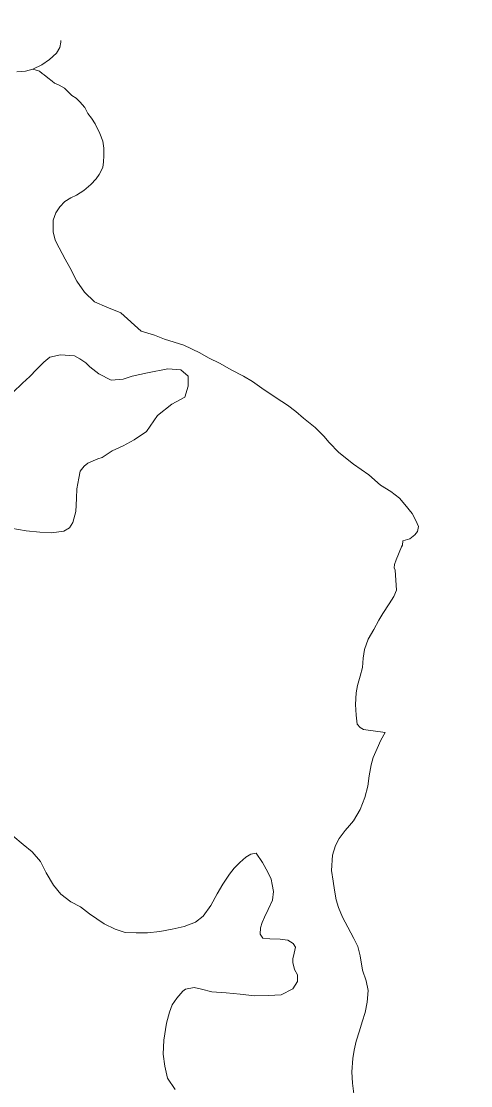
# Model space of a CAD drawing. Extents: x -1643653 to 4543381, y 1624270 to 13878484.
# Drawn here: x 679209 to 679701, y 8955215 to 8956380 of the extents above; entities that cross this region are included whole.
import ezdxf

# ---------------------------------------------------------------- set-up
doc = ezdxf.new("R2010")
doc.units = 0
doc.header["$LTSCALE"] = 200
for name, color, linetype, lineweight in [('1', 7, 'Continuous', 13), ('24', 7, 'Continuous', 25), ('29', 7, 'Continuous', 13), ('53', 7, 'Continuous', 106)]:
    doc.layers.add(name, color=color, linetype=linetype, lineweight=lineweight)

msp = doc.modelspace()

# ---------------------------------------------------------------- linework, layer by layer
at = {"layer": '1', "lineweight": 25}
msp.add_spline([(814781, 9009175.5), (814787.2, 9009173.4), (814796.9, 9009173.4), (814799.4, 9009172.4), (814805.1, 9009174.5), (814805.6, 9009176.5), (814811.7, 9009179.5), (814811.7, 9009179.5), (814801.5, 9009181), (814790.7, 9009181.5), (814784.1, 9009183.1), (814777.4, 9009185.1), (814778.4, 9009175.5)], degree=3, dxfattribs=at)
at = {"layer": '24'}
msp.add_spline([(665209.5, 8949437.1), (665261.8, 8949907.3), (665888.8, 8950560.5), (666750.9, 8951187.5), (667665.3, 8951814.5), (668344.5, 8952363.1), (668788.7, 8952911.7), (669180.6, 8953564.9), (669154.4, 8954270.2), (669755.3, 8954662.1), (670486.8, 8955027.9), (671218.3, 8955785.5), (671166.1, 8956360.3), (671531.8, 8956726), (671479.6, 8956987.3), (670957.1, 8957405.3), (670695.8, 8957849.4), (671139.9, 8958502.5), (671845.3, 8959207.9), (672394, 8958789.9), (673047.1, 8959234), (673465.1, 8959834.9), (673177.7, 8960461.9), (673987.6, 8960749.3), (675163.2, 8960879.9), (676103.7, 8960906.1), (677253.2, 8961428.6), (677697.4, 8961559.2), (678115.4, 8962133.9), (678611.8, 8962369.1), (678820.8, 8962919.9), (679291, 8963704.1), (679918, 8964226.8), (679944.1, 8964697.3), (679709, 8965272.3), (679291, 8966004.2), (678115.4, 8966945.2)], degree=3, dxfattribs=at)
at = {"layer": '29'}
for points in [[(679252.2, 8956359.3), (679252.4, 8956357.5), (679251.1, 8956351.5), (679247.7, 8956345.3), (679239.8, 8956338.4), (679231.4, 8956332.6), (679221.7, 8956328)], [(679221.7, 8956328), (679213.8, 8956325.7), (679204.2, 8956324.9)], [(679221.7, 8956328), (679213.8, 8956325.7), (679204.2, 8956324.9)], [(679221.7, 8956328), (679229.1, 8956325.6), (679232, 8956323.1), (679234.1, 8956321.8), (679238.2, 8956318.3), (679242.8, 8956314.8), (679245.6, 8956312.6), (679250.7, 8956310.3), (679256.5, 8956307), (679260.7, 8956302.7), (679264.5, 8956299.3), (679269, 8956296.3), (679273.3, 8956292.1), (679278.7, 8956286), (679281.9, 8956279.5), (679285.9, 8956274.2), (679289.8, 8956268), (679294.9, 8956257.4), (679298.2, 8956249.1), (679299.5, 8956241.4), (679299.3, 8956233), (679299.1, 8956226.6), (679298.4, 8956220.4), (679294.5, 8956212.5), (679291.1, 8956207.9), (679285.2, 8956201.8), (679277.4, 8956195.2), (679269.7, 8956189.9), (679263.4, 8956187.1), (679256.6, 8956183), (679251.2, 8956177.3), (679246.8, 8956170.5), (679244, 8956162.7), (679244, 8956149.9), (679246.2, 8956140.8), (679250.6, 8956132.3), (679257, 8956119.8), (679262.3, 8956110.8), (679269.9, 8956096), (679278.3, 8956083.7), (679289.2, 8956073.2), (679302.8, 8956067.3), (679317.9, 8956061), (679340.2, 8956041)], [(679340.2, 8956041), (679317.9, 8956061), (679302.8, 8956067.3), (679289.2, 8956073.2), (679278.3, 8956083.7), (679269.9, 8956096), (679262.3, 8956110.8), (679257, 8956119.8), (679250.6, 8956132.3), (679246.2, 8956140.8), (679244, 8956149.9), (679244, 8956162.7), (679246.8, 8956170.5), (679251.2, 8956177.3), (679256.6, 8956183), (679263.4, 8956187.1), (679269.7, 8956189.9), (679277.4, 8956195.2), (679285.2, 8956201.8), (679291.1, 8956207.9), (679294.5, 8956212.5), (679298.4, 8956220.4), (679299.1, 8956226.6), (679299.3, 8956233), (679299.5, 8956241.4), (679298.2, 8956249.1), (679294.9, 8956257.4), (679289.8, 8956268), (679285.9, 8956274.2), (679281.9, 8956279.5), (679278.7, 8956286), (679273.3, 8956292.1), (679269, 8956296.3), (679264.5, 8956299.3), (679260.7, 8956302.7), (679256.5, 8956307), (679250.7, 8956310.3), (679245.6, 8956312.6), (679242.8, 8956314.8), (679238.2, 8956318.3), (679234.1, 8956321.8), (679232, 8956323.1), (679229.1, 8956325.6), (679221.7, 8956328)], [(679340.2, 8956041), (679354.9, 8956036.8), (679365.7, 8956032.2), (679386.9, 8956025.9), (679404.5, 8956017.2), (679413.9, 8956011.8), (679426.9, 8956005.7), (679438.9, 8955998.9), (679452.2, 8955991.8), (679462.3, 8955985.9), (679472.5, 8955978.6), (679487.9, 8955968.2), (679500.4, 8955960.1), (679509.7, 8955953.3), (679518.1, 8955945.9), (679530.8, 8955935.6), (679540.2, 8955926.2), (679546, 8955919.3), (679556.6, 8955908.1), (679572.8, 8955895.5), (679589.5, 8955883.8), (679602.1, 8955872.6), (679613.7, 8955865.4), (679623, 8955858.1), (679628.8, 8955851.3), (679637, 8955841.6), (679640.8, 8955833.9), (679643.8, 8955827.2), (679642.9, 8955821.8), (679639.9, 8955818.2), (679634.3, 8955813.6), (679626.8, 8955811.6)], [(679626.8, 8955811.6), (679634.3, 8955813.6), (679639.9, 8955818.2), (679642.9, 8955821.8), (679643.8, 8955827.2), (679640.8, 8955833.9), (679637, 8955841.6), (679628.8, 8955851.3), (679623, 8955858.1), (679613.7, 8955865.4), (679602.1, 8955872.6), (679589.5, 8955883.8), (679572.8, 8955895.5), (679556.6, 8955908.1), (679546, 8955919.3), (679540.2, 8955926.2), (679530.8, 8955935.6), (679518.1, 8955945.9), (679509.7, 8955953.3), (679500.4, 8955960.1), (679487.9, 8955968.2), (679472.5, 8955978.6), (679462.3, 8955985.9), (679452.2, 8955991.8), (679438.9, 8955998.9), (679426.9, 8956005.7), (679413.9, 8956011.8), (679404.5, 8956017.2), (679386.9, 8956025.9), (679365.7, 8956032.2), (679354.9, 8956036.8), (679340.2, 8956041)], [(679210.5, 8955984.3), (679218.3, 8955991.4), (679225.8, 8955999.3), (679233.8, 8956007), (679240.2, 8956012.7)], [(679210.5, 8955984.3), (679218.3, 8955991.4), (679225.8, 8955999.3), (679233.8, 8956007), (679240.2, 8956012.7)], [(679240.2, 8956012.7), (679251.9, 8956015.2), (679267.5, 8956014.1), (679273, 8956010.8), (679279.6, 8956006.3), (679284.1, 8956001.9), (679294.1, 8955994.2), (679307.3, 8955987.5), (679320.6, 8955988.6), (679330.6, 8955992), (679347.2, 8955995.3), (679369.4, 8955999.7), (679383.8, 8955998.6), (679391.6, 8955992), (679391.6, 8955980.9), (679388.2, 8955968.7), (679373.8, 8955961), (679358.3, 8955948.8), (679346.1, 8955931.1), (679332.8, 8955922.2), (679320.6, 8955915.6), (679308.5, 8955910.1), (679297.8, 8955902.6)], [(679240.2, 8956012.7), (679251.9, 8956015.2), (679267.5, 8956014.1), (679273, 8956010.8), (679279.6, 8956006.3), (679284.1, 8956001.9), (679294.1, 8955994.2), (679307.3, 8955987.5), (679320.6, 8955988.6), (679330.6, 8955992), (679347.2, 8955995.3), (679369.4, 8955999.7), (679383.8, 8955998.6), (679391.6, 8955992), (679391.6, 8955980.9), (679388.2, 8955968.7), (679373.8, 8955961), (679358.3, 8955948.8), (679346.1, 8955931.1), (679332.8, 8955922.2), (679320.6, 8955915.6), (679308.5, 8955910.1), (679297.8, 8955902.6)], [(679199.8, 8955973.8), (679210.5, 8955984.3)], [(679199.8, 8955973.8), (679210.5, 8955984.3)], [(679297.8, 8955902.6), (679292.7, 8955901.2), (679282, 8955896.4), (679277.9, 8955893.4), (679273.7, 8955887.8), (679272.1, 8955880), (679270, 8955868.3), (679269.4, 8955858.3), (679269.2, 8955850.5), (679268.8, 8955843.6), (679265.6, 8955831.6), (679261.9, 8955825.7), (679255.8, 8955822.1), (679242.1, 8955820.2), (679229.5, 8955820.9), (679214.4, 8955822.6), (679197.6, 8955825.4)], [(679297.8, 8955902.6), (679292.7, 8955901.2), (679282, 8955896.4), (679277.9, 8955893.4), (679273.7, 8955887.8), (679272.1, 8955880), (679270, 8955868.3), (679269.4, 8955858.3), (679269.2, 8955850.5), (679268.8, 8955843.6), (679265.6, 8955831.6), (679261.9, 8955825.7), (679255.8, 8955822.1), (679242.1, 8955820.2), (679229.5, 8955820.9), (679214.4, 8955822.6), (679197.6, 8955825.4)], [(679626.8, 8955811.6), (679626.3, 8955806.8), (679625.4, 8955805.1), (679619.4, 8955790.8), (679617.5, 8955785.6), (679617.3, 8955781.9), (679618.3, 8955779.5), (679619.6, 8955757.6), (679616.8, 8955750.7), (679611.9, 8955742.4), (679604.8, 8955732), (679600.6, 8955724.7), (679594.9, 8955714.4), (679588.6, 8955704), (679584.6, 8955692.7), (679583.2, 8955682.9), (679582.5, 8955672.8), (679580.1, 8955663.3), (679577.2, 8955653.3), (679575.7, 8955645), (679575, 8955632.2), (679575.8, 8955620.7), (679576.7, 8955610.8), (679580.1, 8955607.1), (679583.6, 8955604.8), (679607.4, 8955601.6)], [(679607.4, 8955601.6), (679583.6, 8955604.8), (679580.1, 8955607.1), (679576.7, 8955610.8), (679575.8, 8955620.7), (679575, 8955632.2), (679575.7, 8955645), (679577.2, 8955653.3), (679580.1, 8955663.3), (679582.5, 8955672.8), (679583.2, 8955682.9), (679584.6, 8955692.7), (679588.6, 8955704), (679594.9, 8955714.4), (679600.6, 8955724.7), (679604.8, 8955732), (679611.9, 8955742.4), (679616.8, 8955750.7), (679619.6, 8955757.6), (679618.3, 8955779.5), (679617.3, 8955781.9), (679617.5, 8955785.6), (679619.4, 8955790.8), (679625.4, 8955805.1), (679626.3, 8955806.8), (679626.8, 8955811.6)], [(679582.5, 8955341.6), (679580.1, 8955357), (679577.5, 8955367.2), (679573.2, 8955376.1), (679566.5, 8955388.5), (679560.7, 8955399.5), (679556.4, 8955410), (679553.9, 8955418.5), (679552, 8955429.1), (679550.5, 8955438.8), (679548.7, 8955450.7), (679549.6, 8955467.5), (679553, 8955477.9), (679557.2, 8955485.8), (679563.5, 8955494.4), (679568.4, 8955499.9), (679572.7, 8955505), (679580.1, 8955517.5), (679585.2, 8955530.6), (679588.3, 8955542.9), (679589.7, 8955554.3), (679592, 8955566.4), (679594.2, 8955574.3), (679598.6, 8955584.3), (679602.5, 8955593.3), (679607.4, 8955601.6)], [(679582.5, 8955341.6), (679580.1, 8955357), (679577.5, 8955367.2), (679573.2, 8955376.1), (679566.5, 8955388.5), (679560.7, 8955399.5), (679556.4, 8955410), (679553.9, 8955418.5), (679552, 8955429.1), (679550.5, 8955438.8), (679548.7, 8955450.7), (679549.6, 8955467.5), (679553, 8955477.9), (679557.2, 8955485.8), (679563.5, 8955494.4), (679568.4, 8955499.9), (679572.7, 8955505), (679580.1, 8955517.5), (679585.2, 8955530.6), (679588.3, 8955542.9), (679589.7, 8955554.3), (679592, 8955566.4), (679594.2, 8955574.3), (679598.6, 8955584.3), (679602.5, 8955593.3), (679607.4, 8955601.6)], [(679199.9, 8955488.6), (679211.3, 8955479.1), (679220.9, 8955470.9), (679230.3, 8955460.5), (679236.5, 8955447.9), (679244.3, 8955434.6), (679252.5, 8955424.5), (679263.3, 8955416.3), (679273.8, 8955410.9), (679283.9, 8955403.2), (679299.8, 8955392.2), (679311.9, 8955386.2), (679322.8, 8955382.6), (679335, 8955382.5), (679347.4, 8955382.5), (679360.6, 8955383.7), (679374.1, 8955386.2), (679387.3, 8955389.2), (679399.7, 8955394), (679408.2, 8955400.6), (679416.4, 8955412.2), (679423.6, 8955425.2), (679429.8, 8955435.8)], [(679199.9, 8955488.6), (679211.3, 8955479.1), (679220.9, 8955470.9), (679230.3, 8955460.5), (679236.5, 8955447.9), (679244.3, 8955434.6), (679252.5, 8955424.5), (679263.3, 8955416.3), (679273.8, 8955410.9), (679283.9, 8955403.2), (679299.8, 8955392.2), (679311.9, 8955386.2), (679322.8, 8955382.6), (679335, 8955382.5), (679347.4, 8955382.5), (679360.6, 8955383.7), (679374.1, 8955386.2), (679387.3, 8955389.2), (679399.7, 8955394), (679408.2, 8955400.6), (679416.4, 8955412.2), (679423.6, 8955425.2), (679429.8, 8955435.8)], [(679429.8, 8955435.8), (679437, 8955446.5), (679442.1, 8955453.1), (679448.2, 8955459.3), (679454.9, 8955465.3), (679460.5, 8955468.6), (679466, 8955469.5), (679473.1, 8955459.3), (679479.1, 8955448.9), (679482.6, 8955441.1), (679483.8, 8955435.2), (679485, 8955427.5), (679484, 8955418), (679479.3, 8955407.8), (679475.2, 8955399.5), (679472.7, 8955393.8), (679471.1, 8955387.9), (679470.6, 8955380.7), (679473.5, 8955376.6), (679481.3, 8955375.8), (679492.3, 8955375.5), (679500.9, 8955374.2), (679506.8, 8955370.6), (679509.1, 8955366.7), (679507.7, 8955360.2), (679506.3, 8955353.7), (679506.2, 8955350), (679508.3, 8955342.1), (679511.6, 8955336.3), (679511.6, 8955329.2), (679506.2, 8955320.9), (679493.4, 8955314.4), (679479.6, 8955313.6), (679464.3, 8955313.4), (679448.8, 8955315.2), (679433.5, 8955316.5), (679417.7, 8955317.9), (679406.5, 8955320.8), (679398.2, 8955322.6), (679389, 8955320.7), (679385.8, 8955318.3), (679379.2, 8955310.9), (679374.3, 8955303.5), (679371.3, 8955295.5), (679368.2, 8955283.6), (679365, 8955264.7), (679364.4, 8955249.4), (679366.2, 8955236.2), (679369.2, 8955223.1), (679377.5, 8955210.7)], [(679429.8, 8955435.8), (679437, 8955446.5), (679442.1, 8955453.1), (679448.2, 8955459.3), (679454.9, 8955465.3), (679460.5, 8955468.6), (679466, 8955469.5), (679473.1, 8955459.3), (679479.1, 8955448.9), (679482.6, 8955441.1), (679483.8, 8955435.2), (679485, 8955427.5), (679484, 8955418), (679479.3, 8955407.8), (679475.2, 8955399.5), (679472.7, 8955393.8), (679471.1, 8955387.9), (679470.6, 8955380.7), (679473.5, 8955376.6), (679481.3, 8955375.8), (679492.3, 8955375.5), (679500.9, 8955374.2), (679506.8, 8955370.6), (679509.1, 8955366.7), (679507.7, 8955360.2), (679506.3, 8955353.7), (679506.2, 8955350), (679508.3, 8955342.1), (679511.6, 8955336.3), (679511.6, 8955329.2), (679506.2, 8955320.9), (679493.4, 8955314.4), (679479.6, 8955313.6), (679464.3, 8955313.4), (679448.8, 8955315.2), (679433.5, 8955316.5), (679417.7, 8955317.9), (679406.5, 8955320.8), (679398.2, 8955322.6), (679389, 8955320.7), (679385.8, 8955318.3), (679379.2, 8955310.9), (679374.3, 8955303.5), (679371.3, 8955295.5), (679368.2, 8955283.6), (679365, 8955264.7), (679364.4, 8955249.4), (679366.2, 8955236.2), (679369.2, 8955223.1), (679377.5, 8955210.7)], [(679573.1, 8955206.1), (679571.8, 8955217.6), (679571, 8955230.1), (679571.9, 8955244.8), (679573.5, 8955253.8), (679575.6, 8955263.8), (679579.3, 8955274.9), (679582.3, 8955285), (679585.6, 8955295.2), (679587.7, 8955306.3), (679588.7, 8955319.1), (679586.7, 8955329.6), (679582.5, 8955341.6)], [(679573.1, 8955206.1), (679571.8, 8955217.6), (679571, 8955230.1), (679571.9, 8955244.8), (679573.5, 8955253.8), (679575.6, 8955263.8), (679579.3, 8955274.9), (679582.3, 8955285), (679585.6, 8955295.2), (679587.7, 8955306.3), (679588.7, 8955319.1), (679586.7, 8955329.6), (679582.5, 8955341.6)]]:
    msp.add_lwpolyline(points, dxfattribs=at)
at = {"layer": '53'}
msp.add_spline([(671243.6, 8955851), (671166.1, 8956360.3), (671531.8, 8956726), (671479.6, 8956987.3), (670957.1, 8957405.3), (670695.8, 8957849.4), (671139.9, 8958502.5), (671845.3, 8959207.9), (672394, 8958789.9), (673047.1, 8959234), (673465.1, 8959834.9), (673177.7, 8960461.9), (673987.6, 8960749.3), (675163.2, 8960879.9), (676103.7, 8960906.1), (677253.2, 8961428.6), (677697.4, 8961559.2), (678115.4, 8962133.9), (678611.8, 8962369.1), (678820.8, 8962919.9), (679291, 8963704.1), (679918, 8964226.8), (679978.5, 8964524.9)], degree=3, dxfattribs=at)

doc.saveas('drawing.dxf')
